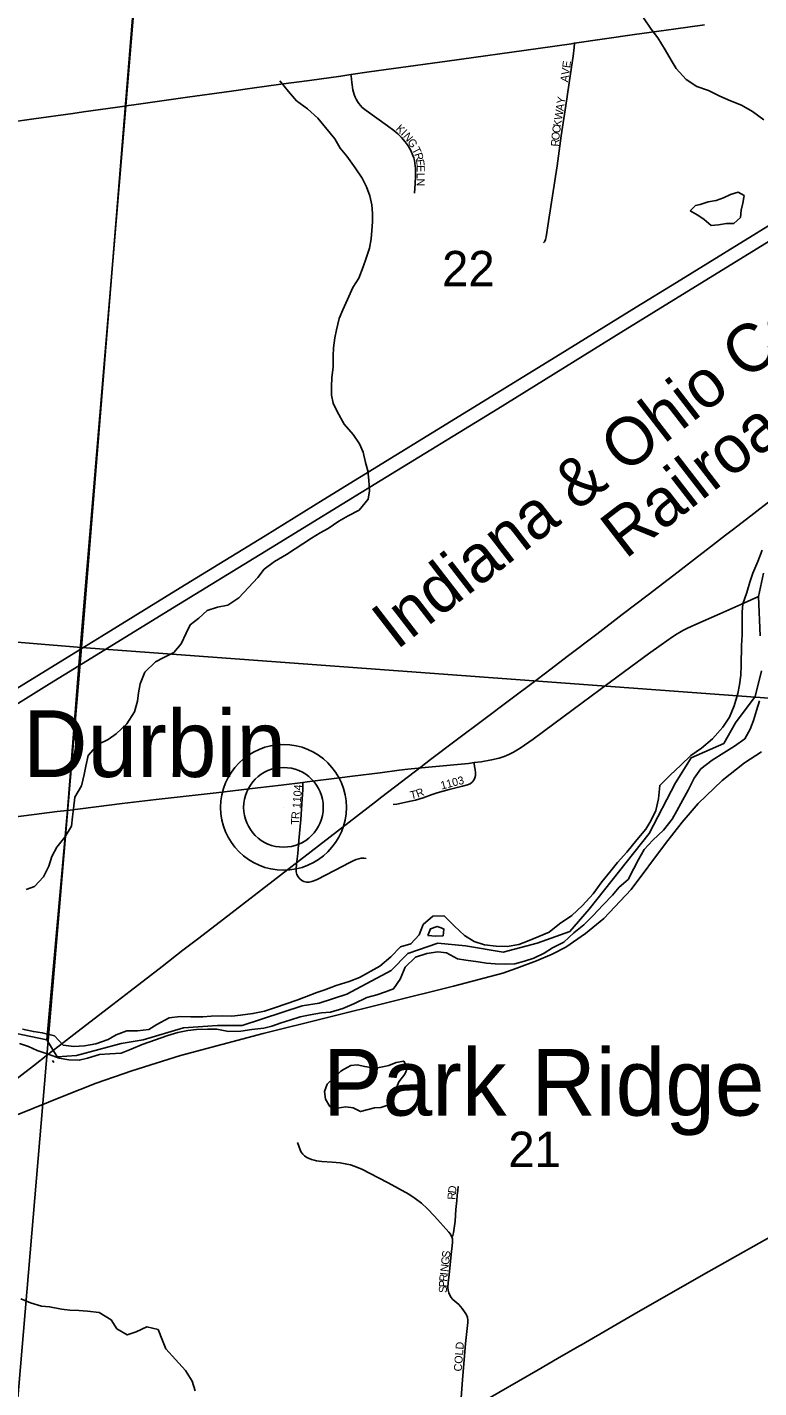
# Model space of a CAD drawing. Extents: x 1410790 to 1770854, y 566777 to 831614.
# Drawn here: x 1576682 to 1581254, y 695655 to 704158 of the extents above; entities that cross this region are included whole.
import ezdxf

# ---------------------------------------------------------------- set-up
doc = ezdxf.new("R2010")
doc.units = 0
for name, color, linetype in [('GM_X_County_Road', 7, 'Continuous'), ('GM_X_Major_River', 7, 'Continuous'), ('GM_X_Minor_Lake', 7, 'Continuous'), ('GM_X_Minor_River', 7, 'Continuous'), ('GM_X_Rail_Line', 7, 'Continuous'), ('GM_X_Rail_Line_Text', 7, 'Continuous'), ('GM_X_Section', 7, 'Continuous'), ('GM_X_Section_Text', 7, 'Continuous'), ('GM_X_State_Route', 7, 'Continuous'), ('GM_X_Township', 7, 'Continuous'), ('GM_X_Township_Subdivision', 7, 'Continuous'), ('GM_X_Township_Subdivision_Text', 7, 'Continuous'), ('GM_X_Unincorporated', 7, 'Continuous'), ('GM_X_Unincorporated_Location', 7, 'Continuous'), ('GM_X_Unincorporated_Text', 7, 'Continuous'), ('GM_X_US_Route', 7, 'Continuous')]:
    doc.layers.add(name, color=color, linetype=linetype)

msp = doc.modelspace()

# ---------------------------------------------------------------- linework, layer by layer
at = {"layer": 'GM_X_County_Road'}
for points in [[(1579474.8, 699561.8), (1579519.9, 699567.6), (1579584.3, 699578.8), (1579631.7, 699590.3), (1579662.6, 699600.4), (1579692.6, 699612.7), (1579721.7, 699627.1), (1579763.6, 699652), (1579843.9, 699708.4), (1580093.6, 699894.9), (1580374.3, 700103.2), (1580565.4, 700241.7), (1580642.8, 700298.6), (1580715.1, 700348.6), (1580742.9, 700366.5), (1580757.3, 700374.6), (1580780.1, 700387.1), (1580809.1, 700401.6), (1580854.1, 700422.5), (1581010.9, 700492.7), (1581141.8, 700549.6), (1581229, 700590.2), (1581242.8, 700595.9), (1581251.6, 700599.6), (1581253.7, 700600.5)], [(1578404.6, 699438.5), (1578431.7, 699441.9), (1578634.4, 699466.9), (1578714.6, 699477.6), (1578887.8, 699499), (1579007.5, 699514.5), (1579059.9, 699520.4), (1579189.7, 699533.2), (1579438.8, 699557.4), (1579474.8, 699561.8)], [(1576931.7, 699263.3), (1576934, 699263.6), (1577276.7, 699305.9), (1577488.5, 699330.4), (1577862.3, 699373.2), (1578122.9, 699404.4), (1578269.3, 699421.5), (1578404.6, 699438.5)], [(1576563.1, 699217.5), (1576725.5, 699238), (1576870, 699255.7), (1576931.7, 699263.3)], [(1580133, 695916.7), (1580144.9, 695923.5), (1580500.2, 696128.8), (1580941.4, 696382), (1581470.3, 696680.1), (1582085.2, 697026.2), (1582167.2, 697071.6)], [(1579422.6, 695507), (1579505.5, 695554.3), (1579874.9, 695767.9), (1579996, 695837.7)], [(1579996, 695837.7), (1580133, 695916.7)]]:
    msp.add_lwpolyline(points, dxfattribs=at)
at = {"layer": 'GM_X_Major_River'}
for points in [[(1581274.6, 700889.5), (1581246.9, 700819.8), (1581217.1, 700746.2), (1581197.8, 700690.4), (1581178.2, 700624.5), (1581154.6, 700554.7), (1581149.4, 700502.6), (1581149.6, 700422.3), (1581150.2, 700360), (1581146.7, 700293.8), (1581143.9, 700171.4), (1581140.5, 700109.2), (1581133.1, 700047.1), (1581121.8, 699993.1), (1581100, 699917.3), (1581070.3, 699845.6), (1581028.8, 699784.3), (1580964.9, 699711.4), (1580895.3, 699652.7), (1580830, 699605.9), (1580766.3, 699545), (1580700.7, 699484.2), (1580635, 699419.4), (1580627.1, 699335.2), (1580611.4, 699263.3), (1580579.8, 699197.7), (1580548.5, 699146.2), (1580490.8, 699079.1), (1580428.8, 699002.2), (1580371.1, 698937.2), (1580329.8, 698885.9), (1580272, 698816.8), (1580218.1, 698741.7), (1580152.2, 698668.8), (1580084.5, 698606.1), (1580009, 698553.5), (1579943.6, 698502.7), (1579878.8, 698476), (1579807.8, 698445.5), (1579755.1, 698424.5), (1579680.5, 698412.1), (1579612.3, 698415.6), (1579540.2, 698423.2), (1579474.5, 698444.7), (1579415.1, 698482.2), (1579351.6, 698540.2), (1579287.9, 698604.3), (1579217.9, 698602), (1579157.5, 698550), (1579132, 698486.3), (1579078.5, 698429.3), (1579015.8, 698410.6), (1578954.2, 698347.7), (1578886.6, 698288.9), (1578758.5, 698219.4), (1578693.7, 698194.7), (1578612.8, 698168.4), (1578541.9, 698141.8), (1578491.3, 698124.8), (1578426.5, 698100.2), (1578367.8, 698077.3), (1578301, 698054.7), (1578234.2, 698032.1), (1578165.4, 698009.5), (1578092.8, 697993), (1578014.2, 697982.7), (1577961.9, 697977.8), (1577903.7, 697979.1), (1577831.4, 697976.6), (1577779.1, 697973.8), (1577704.8, 697973.4), (1577638.5, 697974.8), (1577570.1, 697966.3), (1577492.9, 697925.8)], [(1581257.4, 699948), (1581239.9, 699888.1), (1581220.4, 699824.3), (1581199.1, 699770.5), (1581165.7, 699711), (1581102.4, 699664.2), (1581035.2, 699623.5), (1580961.8, 699576.9), (1580892.3, 699522.2), (1580850.9, 699464.9), (1580813, 699389.4), (1580779.6, 699329.9), (1580741.8, 699260.4), (1580712.6, 699208.8), (1580658.8, 699139.7), (1580591.1, 699076.9), (1580537.6, 699017.9), (1580500, 698952.4), (1580472.7, 698900.8), (1580437, 698831.3), (1580381.7, 698784.3), (1580340.4, 698733), (1580280.8, 698672.1), (1580217, 698605.2), (1580159.5, 698548.2), (1580098.1, 698497.3), (1580034.6, 698440.5), (1579965.5, 698403.8), (1579912.5, 698370.9), (1579847.6, 698340.2), (1579788.9, 698321.4), (1579730.3, 698304.6), (1579670, 698301.9), (1579605.8, 698303.3), (1579551.7, 698308.5), (1579499.7, 698317.7), (1579423.6, 698327.3), (1579371.6, 698336.5), (1579302.1, 698372.2), (1579248.1, 698379.4), (1579179.6, 698368.8), (1579108.8, 698346.3), (1579043.1, 698283.5), (1579013.3, 698207.8), (1578971.8, 698148.5), (1578921.2, 698129.5), (1578866.5, 698110.6), (1578803.9, 698093.9), (1578726.8, 698057.4), (1578653.7, 698024.9), (1578576.9, 698002.5), (1578520.6, 697997.7), (1578450, 697985.2), (1578387.5, 697972.5), (1578322.8, 697951.8), (1578268.2, 697934.9), (1578211.5, 697914.1), (1578161, 697903.2), (1578086.5, 697894.7)], [(1579269.3, 698528.5), (1579244, 698538.5), (1579201.6, 698522.9), (1579185.1, 698481)], [(1579185.1, 698481), (1579235.2, 698476.4), (1579281.3, 698479.9), (1579285.9, 698521.9), (1579269.3, 698528.5)], [(1578086.5, 697894.7), (1578018, 697884.2), (1577939.7, 697881.9), (1577867.7, 697895.5), (1577809.5, 697896.8), (1577741.1, 697894.3), (1577686.8, 697887.4), (1577624.2, 697874.7), (1577561.6, 697856), (1577399.7, 697799.3), (1577332.7, 697770.7), (1577269.9, 697745.9), (1577199.6, 697741.4), (1577133.2, 697736.9), (1577058.4, 697714.4), (1577007.9, 697701.5), (1576941.7, 697704.9), (1576881.7, 697714.3), (1576814, 697739.8), (1576744.2, 697763.5), (1576690.5, 697786.7), (1576634.7, 697806)], [(1577492.9, 697925.8), (1577442, 697894.8), (1577371.5, 697886.3), (1577305.2, 697885.7), (1577238.4, 697861.1), (1577187.5, 697832.1), (1577110.6, 697803.6), (1577040, 697791.1), (1576973.7, 697788.6), (1576907.6, 697796), (1576852.7, 697853.5), (1576776.8, 697873.2), (1576720.8, 697880.4), (1576652.8, 697896)]]:
    msp.add_lwpolyline(points, dxfattribs=at)
at = {"layer": 'GM_X_Minor_Lake'}
for points in [[(1581159.5, 703093.6), (1581161.7, 703105.7), (1581125.8, 703126.1), (1581077.5, 703112.7), (1581033.1, 703091.1), (1580986.8, 703075.6), (1580936.6, 703066.2), (1580888.2, 703050.7), (1580858.1, 703043), (1580825.6, 703011.3)], [(1580825.6, 703011.3), (1580873.3, 702982.7), (1580913.1, 702956.1), (1580956.8, 702919.5), (1581003, 702923), (1581051.2, 702930.4), (1581097.3, 702931.9), (1581139.9, 702969.5), (1581144.5, 703013.6), (1581153.1, 703057.6), (1581159.5, 703093.6)], [(1578659.3, 697643.2), (1578643.1, 697633.3), (1578600.5, 697593.8), (1578555.9, 697552.2), (1578539.3, 697506.3), (1578546.7, 697458.1), (1578574.3, 697413.6), (1578618.2, 697403.1), (1578672.5, 697410.5), (1578718.5, 697403.9), (1578764.4, 697381.3), (1578852.9, 697404.3), (1578893, 697405.9), (1578929.7, 697418.6)], [(1578929.7, 697418.6), (1578943.4, 697423.3), (1578970, 697469.1), (1578984.6, 697515.1), (1579005.3, 697566.9), (1579042, 697614.6), (1579058.6, 697654.5), (1579035, 697696.9), (1578988.8, 697687.4), (1578942.4, 697669.9), (1578912.3, 697662.3), (1578882.1, 697656.6), (1578840, 697655.1), (1578791.9, 697661.7), (1578743.9, 697672.3), (1578703.8, 697668.7), (1578659.3, 697643.2)]]:
    msp.add_lwpolyline(points, dxfattribs=at)
at = {"layer": 'GM_X_Minor_River'}
for points in [[(1581285.9, 703579.5), (1581214.3, 703630.5), (1581144.7, 703671.5), (1581076.8, 703698.3), (1581011, 703727.2), (1580939.2, 703762.2), (1580867.3, 703787.1), (1580799.7, 703832), (1580738.4, 703900.9), (1580706.9, 703951.4), (1580669.6, 704016.1), (1580622.4, 704090.8), (1580581, 704145.5), (1580533.7, 704216.3)], [(1578605, 703460.7), (1578545.7, 703531.6), (1578498.3, 703590.3), (1578432.8, 703647.3), (1578365.3, 703698.2), (1578315.8, 703757), (1578260.5, 703823.8)], [(1576675.6, 698769.1), (1576728, 698788.6), (1576784.9, 698848), (1576817.8, 698913.8), (1576836.6, 698975.7), (1576867.4, 699033.5), (1576918.3, 699095.1), (1576959.3, 699164.8), (1576966, 699222.8), (1576970.6, 699272.9), (1576979.6, 699345), (1577020.6, 699416.7), (1577037.5, 699488.6), (1577048.2, 699540.6), (1577063, 699606.6), (1577124, 699676.1), (1577188.6, 699707.4), (1577239.2, 699740.9), (1577304.1, 699804.3), (1577353.2, 699879.9), (1577372, 699945.8), (1577378.7, 699997.9), (1577387.4, 700053.9), (1577416.4, 700127.8), (1577483.4, 700191.2), (1577535.9, 700218.6), (1577598.4, 700249.9), (1577645.2, 700303.5), (1577676.1, 700371.3), (1577700.9, 700423.2), (1577755.5, 700464.6), (1577806.2, 700512.2), (1577870.7, 700533.5), (1577935, 700546.7), (1578003.8, 700592), (1578064.7, 700655.5), (1578123.7, 700719), (1578162.4, 700770.6), (1578227.2, 700818), (1578302, 700863.2), (1578459.7, 700965.6), (1578512.2, 700997.1), (1578562.7, 701024.6), (1578629.4, 701069.9), (1578688, 701103.3), (1578756.6, 701140.6), (1578813.6, 701208.1), (1578820.3, 701260.2), (1578817.1, 701326.4), (1578809.8, 701384.6), (1578796.4, 701436.9), (1578781.2, 701503.2), (1578757.8, 701553.7), (1578718.4, 701612.3), (1578663, 701677.1), (1578619.9, 701755.8), (1578594.4, 701808.2), (1578583, 701858.5), (1578583.7, 701914.7), (1578586.4, 701966.8), (1578593.2, 702034.9), (1578594.1, 702105), (1578596.7, 702155.1), (1578605.5, 702217.2), (1578614.2, 702267.2), (1578631.1, 702337.2), (1578653.8, 702391.1), (1578684.7, 702456.9), (1578717.7, 702530.8), (1578754.6, 702590.5), (1578781.5, 702660.3), (1578800.2, 702714.3), (1578821.1, 702776.2), (1578831.8, 702836.2), (1578836.5, 702888.3), (1578839.2, 702942.5), (1578839.8, 702994.6), (1578836.5, 703048.8), (1578823.1, 703105.1), (1578801.8, 703161.5), (1578776.4, 703214), (1578731.1, 703278.7), (1578679.8, 703351.5), (1578638.3, 703402.1), (1578605, 703460.7)], [(1576839.9, 697700), (1576849.6, 697688.7)], [(1576642.1, 696211.4), (1576703.9, 696184.7), (1576771.9, 696163.8), (1576822, 696161.2), (1576896, 696146.3), (1576948.1, 696139.7), (1577004.2, 696137), (1577058.3, 696134.4), (1577132.4, 696125.5), (1577206, 696078.5), (1577241.5, 696024), (1577307.2, 695985.1), (1577363.6, 696004.5), (1577430.1, 696035.8), (1577500.1, 696018.9), (1577527.4, 695950.5), (1577548.8, 695898.1), (1577608.1, 695831.2), (1577671.5, 695762.3), (1577712.8, 695695.7), (1577732.1, 695635.3)]]:
    msp.add_lwpolyline(points, dxfattribs=at)
at = {"layer": 'GM_X_Rail_Line'}
for points in [[(1579143.1, 699534.9), (1579202.4, 699582), (1579355.3, 699696.6), (1579543.5, 699838.1), (1579688.1, 699945.1), (1579869, 700081.3), (1579956.4, 700147.5), (1580057.2, 700224.2), (1580241.3, 700365.4), (1580399.1, 700487.6), (1580562.3, 700610.9), (1580749.3, 700755.3), (1580851.3, 700833.4), (1580951, 700910.8), (1581045, 700982.9), (1581087.1, 701015.7), (1581203.6, 701105.1), (1581343, 701212.5)], [(1576522, 697320.8), (1576912.9, 697479.5), (1577112.2, 697557.6), (1577337, 697635.6), (1577640.4, 697731.4), (1578156.7, 697868.8), (1579346.3, 698165.4), (1579653.4, 698246.6), (1579741.9, 698276.3), (1579865.2, 698322.1), (1579962.5, 698365.3), (1580047.9, 698407.9), (1580171.7, 698493.8), (1580286.2, 698588), (1580455.4, 698769.1), (1580670.8, 699056.4), (1580775.4, 699190.7), (1580874.8, 699306.2), (1581024.7, 699450.3), (1581164.7, 699560.2), (1581269.8, 699628.3)], [(1578859.2, 699317.6), (1578898, 699347.3), (1579143.1, 699534.9)], [(1575556.5, 696930.7), (1575734, 697015.1), (1575838.8, 697066.8), (1575903.6, 697099.5), (1575969.1, 697137.1), (1576006.8, 697158.2), (1576151, 697246.1), (1576304.4, 697349.9), (1576464.9, 697469.6), (1576648.2, 697611.4), (1576720.9, 697667.6), (1576811.8, 697738), (1576908.9, 697812.3), (1576991.4, 697876.9), (1577217.1, 698050.6), (1577325.1, 698134), (1577451.7, 698231.6), (1577526.2, 698288.6), (1577654.8, 698388.7), (1577746.7, 698458.8), (1577862.6, 698548.2), (1578859.2, 699317.6)]]:
    msp.add_lwpolyline(points, dxfattribs=at)
at = {"layer": 'GM_X_Section'}
for points in [[(1572215, 706247.2), (1577466, 705761.9), (1577021.1, 700282.3), (1571988.9, 700698.1)], [(1577466, 705761.9), (1582978.6, 705257), (1582419.4, 699882.5), (1577021.1, 700282.3)], [(1571988.9, 700698.1), (1577021.1, 700282.3), (1576570.4, 694950.7), (1571502.9, 695403.2)], [(1577021.1, 700282.3), (1582419.4, 699882.5), (1581992.1, 694512.5), (1576570.4, 694950.7)]]:
    msp.add_lwpolyline(points, close=True, dxfattribs=at)
at = {"layer": 'GM_X_State_Route'}
for points in [[(1576166.4, 699646.8), (1576821, 700053.9), (1577005.7, 700167.5), (1577562.4, 700509.9), (1578202.9, 700902.9), (1578887.5, 701322.7), (1579622.7, 701773.5), (1580391, 702249.5), (1580805, 702504.1), (1581464.6, 702910.4), (1582169.6, 703343.8), (1582237.3, 703383.8), (1582302.4, 703420.2), (1582374.5, 703461), (1582443.9, 703494.9), (1582509.9, 703528.7), (1582584.5, 703561.7), (1582687.8, 703604.3), (1582741.7, 703623.4), (1582816.3, 703647.7), (1582863.6, 703661.6)], [(1576562.5, 699991.6), (1577013.8, 700269.2), (1577149.1, 700352.5), (1577637.7, 700653.7), (1577917.3, 700825.3), (1578168.6, 700980.1), (1578531.9, 701203.7), (1579440.4, 701762), (1580012.7, 702115.6), (1580487.8, 702407.7), (1580739.4, 702562.4), (1581032.9, 702742.8), (1581912.6, 703284.9)]]:
    msp.add_lwpolyline(points, dxfattribs=at)
at = {"layer": 'GM_X_Township'}
for points in [[(1576464.1, 697901.2), (1576805.5, 697828.6), (1576934, 699263.6), (1577005.7, 700167.5), (1577013.8, 700269.2), (1577297.8, 703665.6), (1577471.7, 705743.9), (1577599.5, 707133.8), (1577842.9, 710050), (1577861.6, 710247.6), (1577928.6, 711023.7), (1575739.3, 711217.4)], [(1581270.5, 700134.7), (1581231.3, 699974.8), (1581107.6, 699811.1), (1581034.3, 699680.7), (1580830.6, 699591), (1580732.8, 699436.1), (1580569.7, 699118.2), (1580194.7, 698645.5), (1580072.4, 698506.9), (1579868.7, 698433.6), (1579656.8, 698376.5), (1579420.4, 698417.2), (1579249.2, 698433.5), (1579061.7, 698368.2), (1578955.7, 698262.3), (1578678.6, 698115.5), (1578507.4, 698058.5), (1578401.4, 698042.2), (1578026.5, 697919.9), (1577871.6, 697919.9), (1577659.7, 697903.5), (1577407, 697830.1), (1577268.4, 697805.7), (1576991.2, 697732.3), (1576868.9, 697724.1), (1576805.5, 697828.6), (1576934, 699263.6), (1577005.7, 700167.5), (1577013.8, 700269.2), (1577297.8, 703665.6), (1577471.7, 705743.9)], [(1581262, 700354.1), (1581251.6, 700599.7), (1581282.4, 700745.3)], [(1581282.4, 700745.3), (1581251.6, 700599.7), (1581262, 700354.1)], [(1576464.1, 697901.2), (1576805.5, 697828.6), (1576868.9, 697724.1), (1576991.2, 697732.3), (1577268.4, 697805.7), (1577407, 697830.1), (1577659.7, 697903.5), (1577871.6, 697919.9), (1578026.5, 697919.9), (1578401.4, 698042.2), (1578507.4, 698058.5), (1578678.6, 698115.5), (1578955.7, 698262.3), (1579061.7, 698368.2), (1579249.2, 698433.5), (1579420.4, 698417.2), (1579656.8, 698376.5), (1579868.7, 698433.6), (1580072.4, 698506.9), (1580194.7, 698645.5), (1580569.7, 699118.2), (1580732.8, 699436.1), (1580830.6, 699591), (1581034.3, 699680.7), (1581107.6, 699811.1), (1581231.3, 699974.8), (1581270.5, 700134.7)]]:
    msp.add_lwpolyline(points, dxfattribs=at)
at = {"layer": 'GM_X_Township_Subdivision'}
for points in [[(1580102.1, 704057.9), (1580099.5, 704032.3), (1580093.9, 703977.9), (1580078.1, 703866), (1580048, 703667.9), (1580019.1, 703479), (1579994.1, 703291.4), (1579940.5, 702944.4), (1579925, 702847.4), (1579921.5, 702831.4), (1579915.4, 702816.3), (1579908.8, 702810.2)], [(1579101.5, 703121), (1579106.9, 703181.4), (1579108.8, 703226.3), (1579107.9, 703275.1), (1579105.3, 703308.2), (1579102.2, 703324.6), (1579098, 703340.8), (1579092.7, 703356.5), (1579079.7, 703387.1), (1579063, 703415.9), (1579043.7, 703442.7), (1579022, 703467.8), (1578998.4, 703490.9), (1578973.2, 703512.1), (1578934.1, 703542), (1578801.1, 703636.7), (1578776.3, 703657.2), (1578765.1, 703668.4), (1578755, 703680.6), (1578746, 703693.7), (1578737.9, 703707.5), (1578730.8, 703721.9), (1578724.9, 703736.6), (1578720.4, 703751.7), (1578717.3, 703767.5), (1578711.2, 703812.7), (1578705.7, 703854.8), (1578704.8, 703861.6)], [(1579474.8, 699561.8), (1579475.4, 699555.9), (1579477.5, 699537.3), (1579480.6, 699519.6), (1579483.3, 699497.9), (1579483.3, 699482.2), (1579480.4, 699466.2), (1579473.1, 699451.6), (1579462.5, 699439.1), (1579449.2, 699429.6), (1579434.2, 699423), (1579401.8, 699415.2), (1579318.8, 699393.6), (1579243.8, 699373.4), (1579212.7, 699363.1), (1579157.4, 699342.8), (1579109.6, 699328.1), (1579067.2, 699318.1), (1579020.6, 699307.9), (1578992.3, 699302.7), (1578968.3, 699300.1)], [(1578404.6, 699438.5), (1578404.6, 699425.8), (1578404.6, 699392.7), (1578400.6, 699336), (1578391.6, 699205.4), (1578380.3, 699074.8), (1578372.7, 698993.2), (1578367.4, 698944.3), (1578365.2, 698928.1), (1578362.7, 698895.5), (1578363.6, 698879.1), (1578367.4, 698863.2), (1578374.8, 698848.7), (1578385.1, 698835.9), (1578397.5, 698825.8), (1578411.7, 698818.8), (1578427.6, 698814.7), (1578443.9, 698814.7), (1578459.9, 698818.3), (1578490.5, 698830), (1578606.8, 698890.6), (1578693.6, 698936.6), (1578723, 698950.7), (1578738.2, 698956.6), (1578753.8, 698961.2), (1578769.5, 698963.8), (1578785.3, 698964.7), (1578801.1, 698963.5)], [(1579334.7, 696598.2), (1579330.1, 696608.6), (1579326.4, 696614.7), (1579316.2, 696627.5), (1579227, 696727.1), (1579182, 696774.6), (1579146.2, 696808), (1579107.4, 696837.9), (1579066.3, 696864.5), (1578937.6, 696935.5), (1578821.8, 696996.4), (1578777.8, 697018), (1578732.6, 697036.9), (1578701.6, 697047.2), (1578669.8, 697054.9), (1578637.6, 697060.2), (1578588.7, 697064.6), (1578523.5, 697068.8), (1578491, 697073), (1578475.1, 697076.5), (1578459.5, 697081.3), (1578444.2, 697087.1), (1578429.5, 697094.2), (1578416, 697103.5), (1578404.3, 697114.8), (1578394.6, 697128), (1578387.2, 697142.5), (1578370.7, 697188.6)], [(1579334.7, 696598.2), (1579337.6, 696600.6), (1579340, 696602.5), (1579342.1, 696605.9), (1579344.5, 696614.2), (1579346.6, 696623.8), (1579355.7, 696695.9), (1579361.7, 696769.3), (1579366.9, 696825.8), (1579369.6, 696858.7), (1579372.2, 696888.7), (1579374.7, 696912.3), (1579374.6, 696912.2)], [(1579395, 695592), (1579402.5, 695704.1), (1579421.1, 695931.9), (1579435, 696062), (1579435.3, 696078.3), (1579433.1, 696094.5), (1579427.6, 696109.8), (1579419.5, 696124), (1579400.9, 696150.9), (1579390.5, 696163.5), (1579378.6, 696174.7), (1579353.6, 696195.6), (1579342, 696207.1), (1579331.7, 696219.8), (1579323.1, 696233.6), (1579316.3, 696248.5), (1579311.9, 696264.2), (1579310.5, 696280.5), (1579313, 696313.1), (1579319.4, 696361.6), (1579333.8, 696508), (1579337.5, 696540.5), (1579339.5, 696567.6), (1579339.8, 696578.6), (1579339.2, 696585.7), (1579337.6, 696592), (1579334.7, 696598.2)]]:
    msp.add_lwpolyline(points, dxfattribs=at)
at = {"layer": 'GM_X_Unincorporated'}
for radius in [392.8, 249]:
    msp.add_circle((1578283.7, 699282.4), radius, dxfattribs=at)
at = {"layer": 'GM_X_Unincorporated_Location'}
msp.add_line((1578283.7, 699282.4), (1578283.7, 699282.4), dxfattribs=at)
at = {"layer": 'GM_X_US_Route'}
for points in [[(1578970.7, 703899), (1579307.3, 703945.5), (1579875.6, 704025.9), (1580082.5, 704055.1), (1580100.3, 704057.6), (1580102.1, 704057.9), (1580476.4, 704111.6), (1580720.1, 704145.1), (1580914.9, 704172.4)], [(1577348.8, 703672.9), (1577682.9, 703720.1), (1577959, 703759), (1578088.9, 703776.8), (1578267.5, 703801.6), (1578446.4, 703825.9), (1578641.3, 703852.5), (1578704.8, 703861.6), (1578819.9, 703878.2), (1578970.7, 703899)], [(1577034.7, 703628.9), (1577293.1, 703665), (1577297.8, 703665.7), (1577348.8, 703672.9)], [(1576546.1, 703560.6), (1576724.7, 703585.8), (1576968.4, 703619.6), (1577034.7, 703628.9)]]:
    msp.add_lwpolyline(points, dxfattribs=at)

# ---------------------------------------------------------------- texts
at = {"layer": 'GM_X_Rail_Line_Text'}
for s, rotation, p in [('Indiana & Ohio Central', 37.6342, (1578989.4, 700261.3)), ('Railroad', 37.66597, (1580419.6, 700829.5))]:
    msp.add_text(s, height=299, rotation=rotation, dxfattribs=at).set_placement(p)
at = {"layer": 'GM_X_Section_Text'}
for s, p in [('22', (1579274.6, 702538.9)), ('21', (1579688.2, 697034.5))]:
    msp.add_text(s, height=221, rotation=0.00001, dxfattribs=at).set_placement(p)
at = {"layer": 'GM_X_Township_Subdivision_Text'}
for s, rotation, p in [('AVE', 81.86661, (1580061.7, 703812.1)), ('A', 80.88801, (1580033, 703632.1)), ('Y', 80.86827, (1580039.9, 703675.5)), ('K', 80.86827, (1580016.9, 703532.1)), ('W', 80.85906, (1580023.9, 703575.5)), ('K', 317.31903, (1578981.6, 703518.6)), ('I', 316.57655, (1579013.8, 703488.9)), ('N', 309.31863, (1579028.7, 703475)), ('O', 84.61561, (1580006.9, 703450)), ('C', 81.32031, (1580010.9, 703493.1)), ('G', 302.30191, (1579055.6, 703442.2)), ('T', 296.785, (1579084.9, 703394.6)), ('R', 86.30548, (1580004.4, 703410.9)), ('R', 287.15988, (1579099.9, 703365.2)), ('E', 278.06055, (1579111.1, 703329.4)), ('E', 271.3932, (1579115.9, 703296.1)), ('L', 269.99561, (1579116.8, 703248.1)), ('N', 269.99284, (1579116.8, 703212.9)), ('1104', 85.90883, (1578389.7, 699275)), ('1103', 14.53417, (1579272.2, 699393.3)), ('T', 12.45918, (1579080.7, 699332.1)), ('R', 21.11917, (1579122.8, 699342)), ('R', 85.45415, (1578381.6, 699207.3)), ('T', 88.74305, (1578380.9, 699172.9)), ('R', 85.42994, (1579357.6, 696828.5)), ('D', 82.83431, (1579360.7, 696867.4)), ('G', 83.36293, (1579317.2, 696421)), ('S', 83.34602, (1579322.3, 696464.7)), ('R', 84.42956, (1579305.8, 696316.3)), ('I', 83.42807, (1579309.6, 696355.4)), ('N', 83.36293, (1579312.1, 696377.3)), ('S', 89.83605, (1579304.8, 696247.1)), ('P', 88.36068, (1579304.9, 696282)), ('COLD', 85.48277, (1579397.2, 695755.1))]:
    msp.add_text(s, height=50, rotation=rotation, dxfattribs=at).set_placement(p)
at = {"layer": 'GM_X_Unincorporated_Text'}
for s, p in [('Durbin', (1576656.6, 699472.1)), ('Park Ridge Acres', (1578531, 697355.7))]:
    msp.add_text(s, height=417, rotation=0.00001, dxfattribs=at).set_placement(p)

doc.saveas('drawing.dxf')
